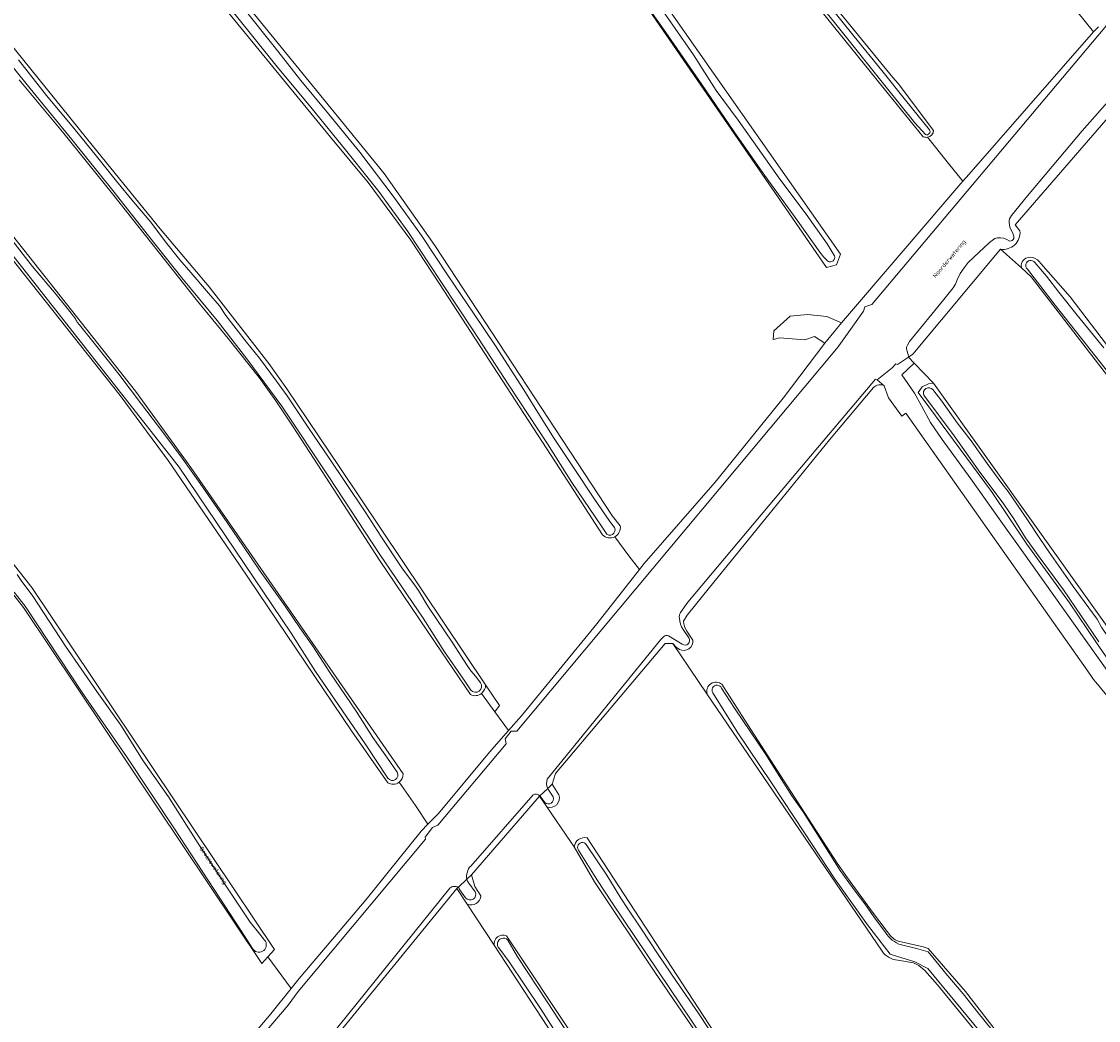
# Model space of a CAD drawing. Header units: metres. Extents: x 149984 to 156489, y 469398 to 478068.
# Tile 840 of 854: x 152686 to 152917, y 475154 to 475369. Entities that reach past the tile are written whole.
import ezdxf
from ezdxf.enums import TextEntityAlignment as Align

# ---------------------------------------------------------------- set-up
doc = ezdxf.new("R2010")
doc.units = ezdxf.units.M
doc.header["$LTSCALE"] = 0.75
for name, color, linetype, lineweight in [('B-WE-GR-GRAS-GV', 252, 'Continuous', 13), ('B-WE-OG-TERREIN_ERF-GV', 252, 'Continuous', 18), ('B-WE-OG-TERREIN_OEVER-GV', 252, 'Continuous', 18), ('B-WE-OG-TOPOGRAFIE-T18', 7, 'Continuous', 18), ('B-WE-OG-WATER-GV', 252, 'Continuous', 18), ('B-WE-OG-WATER_KANAAL-GV', 252, 'Continuous', 18), ('B-WE-OG-WATER_SLOOT-GV', 252, 'Continuous', 18)]:
    doc.layers.add(name, color=color, linetype=linetype, lineweight=lineweight)
doc.styles.add('NLCS-ISO-M500-T18', font='NLCS-ISO.ttf', dxfattribs={"height": 0.9})

msp = doc.modelspace()

# ---------------------------------------------------------------- linework, layer by layer
at = {"layer": 'B-WE-GR-GRAS-GV', "flags": 128}
for points in [[(152620.743, 475620.494), (152629.373, 475613.294), (152639.862, 475605.531), (152670.462, 475587.457), (152692.487, 475575.085), (152711.202, 475554.108), (152872.673, 475356.492), (152873.802, 475355.247), (152881.428, 475345.169)], [(152583.372, 475611.327), (152604.073, 475596.301), (152642.739, 475571.37), (152668.798, 475554.437), (152676.513, 475548.321), (152685.168, 475541.266), (152735.123, 475481.056), (152818.928, 475379.344), (152861.469, 475318.584), (152860.622, 475316.326), (152858.458, 475315.762), (152816.733, 475376.355), (152815.087, 475378.532), (152812.165, 475382.062), (152809.785, 475385.184)], [(152495.504, 475585.911), (152503.152, 475581.345), (152528.529, 475562.998), (152539.403, 475556.224), (152562.773, 475539.76), (152582.179, 475527.057), (152634.836, 475490.464), (152642.764, 475484.215), (152699.844, 475414.826), (152701.962, 475411.496), (152763.534, 475335.895), (152774.396, 475320.432), (152812.549, 475262.42), (152814.222, 475260.291)], [(152879.23, 475343.801), (152871.785, 475352.974), (152853.617, 475375.491), (152839.826, 475392.997), (152825.62, 475409.545), (152810.318, 475428.792), (152791.725, 475451.362), (152776.89, 475470.425), (152764.018, 475485.863), (152757.257, 475494.291), (152745.699, 475507.742), (152737.836, 475516.816), (152730.541, 475524.97), (152718.266, 475539.626), (152701.687, 475559.756), (152696.32, 475566.396)], [(152404.368, 475560.039), (152407.776, 475558.64), (152445.336, 475538.221), (152473.501, 475520.353), (152526.964, 475483.796), (152594.713, 475435.826), (152601.514, 475428.431), (152619.702, 475404.206), (152671.109, 475338.628), (152710.226, 475289.19), (152722.072, 475272.86), (152767.631, 475207.07)], [(152810.399, 475258.387), (152801.21, 475272.53), (152787.939, 475293.009), (152775.453, 475312.273), (152769.249, 475321.596), (152760.1, 475333.969), (152752.07, 475343.721), (152739.029, 475359.625), (152726.312, 475375.203), (152710.045, 475396.302), (152698.017, 475410.641), (152684.708, 475427.254)], [(152700.058, 475109.714), (152712.345, 475123.861), (152739.246, 475155.599), (152743.57, 475161.047), (152738.61, 475167.837), (152737.282, 475166.367), (152686.161, 475242.813), (152622.549, 475323.926), (152576.399, 475383.039), (152575.417, 475385.005), (152574.814, 475388.418), (152574.317, 475392.147)], [(152579.889, 475384.748), (152582.361, 475381.371), (152585.443, 475377.741), (152613.336, 475343.298), (152642.705, 475304.536), (152687.954, 475247.075), (152740.011, 475169.389), (152738.61, 475167.837), (152743.57, 475161.047), (152745.288, 475163.212), (152759.683, 475180.144), (152771.505, 475194.763), (152772.949, 475196.269), (152770.286, 475200.307), (152766.756, 475205.297)], [(152674.21, 475375.049), (152701.198, 475341.633), (152715.485, 475324.011), (152726.042, 475311.629), (152738.822, 475295.119), (152742.644, 475289.729), (152754.062, 475272.814), (152785.33, 475226.166), (152788.273, 475221.776), (152787.272, 475220.408), (152790.229, 475216.38), (152793.043, 475219.567), (152809.203, 475239.282), (152818.334, 475250.924), (152816.078, 475253.884), (152813.041, 475257.954)], [(152880.14, 475343.693), (152884.653, 475338.095), (152887.716, 475334.295), (152888.47, 475335.157), (152915.767, 475366.339), (152910.367, 475372.965)], [(152910.367, 475372.965), (152915.767, 475366.339), (152916.808, 475367.374)], [(152782.048, 475224.088), (152774.52, 475235.271), (152762.541, 475252.943), (152751.067, 475270.782), (152744.063, 475281.58), (152740.299, 475287.122), (152736.708, 475292.111), (152730.083, 475300.491), (152723.507, 475308.55), (152705.307, 475331.544), (152694.573, 475344.83), (152685.26, 475356.002)], [(152923.438, 475353.23), (152898.964, 475324.92), (152899.97, 475323.599)], [(152813.041, 475257.954), (152816.078, 475253.884), (152818.334, 475250.924), (152819.346, 475252.214), (152834.586, 475269.686), (152849.163, 475287.725), (152858.071, 475299.477), (152855.857, 475300.913), (152853.793, 475300.199), (152848.396, 475300.675), (152847.047, 475300.278), (152847.169, 475302.121), (152850.65, 475305.319), (152854.413, 475305.696), (152858.552, 475305.225), (152861.7, 475303.871), (152887.716, 475334.295), (152884.653, 475338.095), (152880.14, 475343.693)], [(152764.317, 475205.175), (152756.578, 475216.306), (152732.515, 475251.963), (152717.238, 475274.327), (152706.948, 475288.255), (152695.502, 475302.705), (152680.388, 475321.702)], [(153025.684, 475152.605), (153006.05, 475178.111), (152993.674, 475194.614), (152978.246, 475215.309), (152902.38, 475313.743), (152900.266, 475315.645), (152895.792, 475319.672), (152876.951, 475297.142), (152876.016, 475296.508), (152877.235, 475295.243), (152881.389, 475290.929), (152926.359, 475227.969), (152931.39, 475223.983), (152939.403, 475219.405), (153007.624, 475132.638)], [(152895.792, 475319.672), (152900.266, 475315.645)], [(152904.45, 475316.603), (152910.741, 475309.46), (152982.443, 475215.334), (153087.665, 475078.617), (153184.01, 474951.492), (153191.224, 474942.649)], [(152920.231, 475229.609), (152916.391, 475235.218), (152910.619, 475243.801), (152901.469, 475256.404), (152893.831, 475267.712), (152880.41, 475285.82), (152878.116, 475288.95), (152878.965, 475290.173), (152880.367, 475290.808), (152881.389, 475290.929), (152877.235, 475295.243), (152874.597, 475292.725), (152877.358, 475288.747), (152878.843, 475286.075), (152880.773, 475282.512), (152883.266, 475278.861), (152889.442, 475270.429), (152895.855, 475261.285), (152900.338, 475255.021), (152918.656, 475229.28)], [(152868.559, 475290.025), (152859.132, 475278.732), (152846.105, 475262.732), (152833.335, 475247.115), (152828.592, 475241.177), (152827.804, 475239.828)], [(153117.104, 474883.923), (153161.062, 474918.219), (153159.104, 474920.812), (153161.427, 474922.652), (153158.771, 474927.045), (153156.337, 474930.15), (153126.624, 474968.055), (153067.489, 475043.197), (153005.673, 475121.897), (153003.88, 475124.181), (152978.854, 475156.042), (152939.563, 475206.313), (152935.595, 475209.884), (152929.112, 475213.986), (152923.821, 475217.557), (152921.968, 475219.805), (152916.209, 475226.791), (152915.751, 475227.347), (152914.501, 475229.124), (152875.499, 475284.511), (152874.594, 475283.879), (152871.742, 475287.792), (152870.86, 475290.372)], [(152828.508, 475237.72), (152829.775, 475235.796)], [(152832.816, 475224.267), (152825.464, 475235.081), (152823.842, 475235.048), (152800.294, 475207.135), (152799.595, 475204.856), (152801.064, 475202.609)], [(152826.889, 475233.777), (152826.239, 475234.285), (152825.464, 475235.081), (152832.816, 475224.267)], [(152787.272, 475220.408), (152788.273, 475221.776), (152785.33, 475226.166)], [(152836.014, 475226.308), (152840.933, 475218.627), (152850.003, 475204.501), (152860.719, 475187.93), (152862.972, 475184.796), (152868.343, 475177.382), (152871.472, 475173.256), (152872.172, 475172.343)], [(152766.756, 475205.297), (152770.286, 475200.307), (152772.949, 475196.269), (152775.184, 475198.599), (152786.126, 475211.732), (152790.229, 475216.38), (152787.272, 475220.408), (152784.465, 475224.363)], [(152784.465, 475224.363), (152787.272, 475220.408)], [(152891.947, 475150.019), (152882.286, 475161.823), (152879.561, 475164.908), (152878.267, 475165.963), (152877.093, 475166.553), (152873.747, 475167.096), (152873.269, 475167.168), (152872.793, 475167.291), (152872.327, 475167.466), (152871.877, 475167.692), (152871.452, 475167.965), (152871.057, 475168.281), (152870.699, 475168.633), (152870.381, 475169.016), (152832.816, 475224.267)], [(152832.105, 475149.16), (152821.637, 475164.525), (152808.714, 475183.911), (152804.345, 475191.414), (152803.537, 475192.613), (152798.442, 475200.009), (152796.866, 475202.297), (152782.268, 475185.411), (152783.021, 475182.929), (152784.317, 475180.897)], [(152798.442, 475200.009), (152803.537, 475192.613), (152804.345, 475191.414)], [(152807.113, 475193.36), (152835.535, 475149.901), (152849.492, 475131.941), (152859.533, 475120.51), (152996.556, 474960.005), (153077.139, 474864.717), (153093.965, 474878.912), (153107.12, 474889.919)], [(152781.396, 475179.115), (152787.128, 475170.364)], [(152789.768, 475172.346), (152804.613, 475150.102)], [(152874.484, 475171.052), (152879.189, 475169.96), (152880.29, 475169.645), (152888.26, 475160.375), (152900.486, 475144.578)]]:
    msp.add_lwpolyline(points, dxfattribs=at)
at = {"layer": 'B-WE-GR-GRAS-GV'}
for points in [[(152881.428, 475345.169, -0.3500754), (152880.14, 475343.693)], [(152880.14, 475343.693, -0.148921), (152879.23, 475343.801)], [(152899.97, 475323.599, -0.4857309), (152895.792, 475319.672)], [(152900.266, 475315.645, -0.577087), (152902.696, 475317.888)], [(152902.696, 475317.888, -0.1891208), (152904.45, 475316.603)], [(152870.86, 475290.372, 0.2945354), (152868.559, 475290.025)], [(152814.222, 475260.291, -0.322971), (152813.041, 475257.954)], [(152813.041, 475257.954, -0.3283464), (152810.399, 475258.387)], [(152827.804, 475239.828, 0.1260693), (152828.508, 475237.72)], [(152829.775, 475235.796, -0.5863757), (152826.889, 475233.777)], [(152785.33, 475226.166, -0.2292489), (152784.465, 475224.363)], [(152832.816, 475224.267, -0.7230781), (152836.014, 475226.308)], [(152784.465, 475224.363, -0.28566), (152782.048, 475224.088)], [(152767.631, 475207.07, -0.2395403), (152766.756, 475205.297)], [(152766.756, 475205.297, -0.3058151), (152764.317, 475205.175)], [(152801.064, 475202.609, -0.6315664), (152798.442, 475200.009)], [(152804.345, 475191.414, -0.4557699), (152807.113, 475193.36)], [(152784.317, 475180.897, -0.4937529), (152781.396, 475179.115)], [(152787.128, 475170.364, -0.5554356), (152789.768, 475172.346)], [(152872.172, 475172.343, 0.1695028), (152874.484, 475171.052)]]:
    msp.add_lwpolyline(points, format="xyb", dxfattribs=at)
at = {"layer": 'B-WE-GR-GRAS-GV', "flags": 128}
msp.add_lwpolyline([(152755.638, 475146.347), (152761.577, 475136.287), (152766.084, 475128.653), (152786.722, 475097.035), (152796.115, 475084.203), (152878.4, 474991.334), (152943.752, 474919.368), (153094.978, 474751.557), (153096.498, 474749.87), (153103.603, 474756.118), (153114.733, 474765.904), (153122.478, 474772.259), (152828.519, 475110.633), (152824.009, 475115.893), (152819.144, 475122.452), (152814.22, 475129.267), (152810.198, 475135.148), (152787.128, 475170.364), (152781.396, 475179.115), (152779.181, 475182.496), (152753.12, 475150.613), (152755.634, 475146.354)], close=True, dxfattribs=at)
at = {"layer": 'B-WE-OG-TERREIN_ERF-GV', "flags": 128}
msp.add_lwpolyline([(152858.071, 475299.477), (152861.7, 475303.871), (152858.552, 475305.225), (152854.413, 475305.696), (152850.65, 475305.319), (152847.169, 475302.121), (152847.047, 475300.278), (152848.396, 475300.675), (152853.793, 475300.199), (152855.857, 475300.913)], close=True, dxfattribs=at)
for points in [[(152877.235, 475295.243), (152876.016, 475296.508), (152873.719, 475294.948), (152873.34, 475295.1), (152872.581, 475294.185), (152869.359, 475291.621), (152870.86, 475290.372), (152871.742, 475287.792), (152874.594, 475283.879), (152875.499, 475284.511), (152914.501, 475229.124), (152915.751, 475227.347), (152916.209, 475226.791), (152921.968, 475219.805), (152923.821, 475217.557), (152929.112, 475213.986), (152935.595, 475209.884), (152939.563, 475206.313), (152978.854, 475156.042), (153003.88, 475124.181)], [(152986.702, 475151.347), (152965.03, 475179.106), (152954.609, 475192.199), (152942.822, 475207.014), (152940.507, 475209.686), (152936.706, 475213.248), (152930.353, 475217.464), (152927.147, 475219.542), (152924.296, 475222.036), (152921.446, 475225.124), (152918.656, 475229.28), (152900.338, 475255.021), (152895.855, 475261.285), (152889.442, 475270.429), (152883.266, 475278.861), (152880.773, 475282.512), (152878.843, 475286.075), (152877.358, 475288.747), (152874.597, 475292.725), (152877.235, 475295.243)]]:
    msp.add_lwpolyline(points, dxfattribs=at)
at = {"layer": 'B-WE-OG-TERREIN_OEVER-GV', "flags": 128}
for points in [[(152881.428, 475345.169), (152873.802, 475355.247), (152872.673, 475356.492), (152711.202, 475554.108), (152692.487, 475575.085), (152670.462, 475587.457), (152639.862, 475605.531), (152629.373, 475613.294), (152620.743, 475620.494)], [(152809.785, 475385.184), (152812.165, 475382.062), (152815.087, 475378.532), (152816.733, 475376.355), (152858.458, 475315.762), (152860.622, 475316.326), (152861.469, 475318.584), (152818.928, 475379.344), (152735.123, 475481.056), (152685.168, 475541.266), (152676.513, 475548.321), (152668.798, 475554.437), (152642.739, 475571.37), (152604.073, 475596.301), (152583.372, 475611.327)], [(152814.222, 475260.291), (152812.549, 475262.42), (152774.396, 475320.432), (152763.534, 475335.895), (152701.962, 475411.496), (152699.844, 475414.826), (152642.764, 475484.215), (152634.836, 475490.464), (152582.179, 475527.057), (152562.773, 475539.76), (152539.403, 475556.224), (152528.529, 475562.998), (152503.152, 475581.345), (152495.504, 475585.911)], [(152696.32, 475566.396), (152701.687, 475559.756), (152718.266, 475539.626), (152730.541, 475524.97), (152737.836, 475516.816), (152745.699, 475507.742), (152757.257, 475494.291), (152764.018, 475485.863), (152776.89, 475470.425), (152791.725, 475451.362), (152810.318, 475428.792), (152825.62, 475409.545), (152839.826, 475392.997), (152853.617, 475375.491), (152871.785, 475352.974), (152879.23, 475343.801)], [(152785.33, 475226.166), (152754.062, 475272.814), (152742.644, 475289.729), (152738.822, 475295.119), (152726.042, 475311.629), (152715.485, 475324.011), (152701.198, 475341.633), (152674.21, 475375.049), (152665.4, 475386.638), (152621.108, 475441.169), (152613.25, 475449.662), (152607.535, 475454.98), (152596.978, 475463.156), (152553.401, 475493.953), (152492.679, 475534.832), (152466.565, 475551.818), (152448.552, 475562.706)], [(152767.631, 475207.07), (152722.072, 475272.86), (152710.226, 475289.19), (152671.109, 475338.628), (152619.702, 475404.206), (152601.514, 475428.431), (152594.713, 475435.826), (152526.964, 475483.796), (152473.501, 475520.353), (152445.336, 475538.221), (152407.776, 475558.64), (152404.368, 475560.039)], [(152764.348, 475206.177), (152759.483, 475213.502), (152754.589, 475220.638), (152748.835, 475229.051), (152743.62, 475237.283), (152719.566, 475272.918), (152641.143, 475372.687), (152604.968, 475419.355), (152601.401, 475423.359), (152599.046, 475426.496), (152596.36, 475430.016)], [(152684.708, 475427.254), (152698.017, 475410.641), (152710.045, 475396.302), (152726.312, 475375.203), (152739.029, 475359.625), (152752.07, 475343.721), (152760.1, 475333.969), (152769.249, 475321.596), (152775.453, 475312.273), (152787.939, 475293.009), (152801.21, 475272.53), (152810.399, 475258.387)], [(152686.588, 475090.953), (152687.97, 475092.107), (152720.31, 475130.84), (152742.97, 475157.43), (152745.13, 475160.37), (152772.39, 475193.05), (152772.36, 475193.51), (152773.93, 475195.58), (152775.08, 475196.06), (152789.71, 475213.54), (152789.55, 475214.61), (152790.83, 475216.26), (152792.03, 475216.28), (152860.95, 475298.741), (152861.084, 475298.953), (152863.247, 475301.955), (152866.43, 475306.37), (152866.7, 475307.31), (152868.2, 475307.82), (152935.99, 475388.5), (152961.27, 475418.32), (152967.053, 475425.982)], [(152574.317, 475392.147), (152574.814, 475388.418), (152575.417, 475385.005), (152576.399, 475383.039), (152622.549, 475323.926), (152686.161, 475242.813), (152737.282, 475166.367), (152738.61, 475167.837), (152740.011, 475169.389), (152687.954, 475247.075), (152642.705, 475304.536), (152613.336, 475343.298), (152585.443, 475377.741), (152582.361, 475381.371), (152579.889, 475384.748)], [(152879.715, 475344.276), (152877.435, 475346.794), (152871.269, 475354.407), (152860.495, 475367.979), (152851.823, 475378.718)], [(152858.776, 475317.1), (152857.826, 475318.012), (152857.023, 475319.014), (152852.282, 475325.679), (152845.151, 475335.559), (152838.623, 475344.884), (152831.726, 475354.991), (152824.487, 475365.488), (152816.767, 475376.496)], [(152821.457, 475373.504), (152825.976, 475367.049), (152829.937, 475361.382), (152832.81, 475356.884), (152834.784, 475353.714), (152839.497, 475347.374), (152843.685, 475341.488), (152848.449, 475334.668), (152854.105, 475327.223), (152858.596, 475320.836), (152860.178, 475318.28)], [(152733.709, 475370.968), (152739.957, 475363.178), (152745.645, 475355.854), (152751.64, 475348.736), (152758.345, 475340.464), (152765.487, 475331.077), (152771.555, 475322.638), (152777.322, 475313.924), (152782.75, 475305.967), (152787.469, 475298.918), (152793.529, 475289.465), (152796.869, 475284.041), (152800.048, 475279.033), (152804.337, 475272.587), (152808.573, 475266.248), (152811.94, 475261.235), (152812.703, 475260.293)], [(152858.813, 475372.221), (152864.391, 475365.312), (152870.333, 475358.03), (152875.378, 475351.624), (152879.341, 475346.783), (152880.546, 475345.31)], [(152811.353, 475258.494), (152810.162, 475260.267), (152803.852, 475269.646), (152798.628, 475277.912), (152790.335, 475290.485), (152782.724, 475302.172), (152775.731, 475312.762), (152768.624, 475323.46), (152762.379, 475332.046), (152755.25, 475341.023), (152748.076, 475349.795), (152740.29, 475359.129), (152731.907, 475369.674)], [(152782.146, 475225.075), (152780.563, 475227.445), (152776.531, 475233.278), (152771.9, 475240.495), (152762.606, 475254.154), (152751.706, 475270.861), (152741.591, 475286.016), (152734.09, 475296.173), (152727.705, 475304.361), (152720.152, 475313.518), (152712.973, 475322.55), (152705.377, 475332.269), (152696.53, 475343.201), (152686.949, 475354.971), (152677.458, 475366.638)], [(152916.808, 475367.374), (152915.767, 475366.339), (152888.47, 475335.157), (152887.716, 475334.295), (152861.7, 475303.871), (152858.071, 475299.477), (152849.163, 475287.725), (152834.586, 475269.686), (152819.346, 475252.214), (152818.334, 475250.924), (152809.203, 475239.282), (152793.043, 475219.567), (152790.229, 475216.38), (152786.126, 475211.732), (152775.184, 475198.599), (152772.949, 475196.269), (152771.505, 475194.763), (152759.683, 475180.144), (152745.288, 475163.212), (152743.57, 475161.047), (152739.246, 475155.599), (152712.345, 475123.861)], [(152649.115, 475361.068), (152664.288, 475342.277), (152680.388, 475321.702), (152695.502, 475302.705), (152706.948, 475288.255), (152717.238, 475274.327), (152732.515, 475251.963), (152756.578, 475216.306), (152764.317, 475205.175)], [(152685.117, 475360.278), (152691.125, 475352.653), (152696.966, 475345.677), (152701.817, 475339.643), (152706.15, 475334.295), (152709.806, 475329.801), (152713.507, 475325.45), (152716.677, 475321.228), (152719.738, 475317.415), (152722.084, 475314.706), (152725.896, 475310.25), (152728.215, 475307.539), (152729.607, 475305.453), (152734.048, 475299.697), (152736.783, 475296.272), (152740.428, 475291.362), (152742.781, 475288.174), (152747.356, 475281.319), (152751.886, 475274.6), (152755.144, 475269.797), (152759.616, 475263.107), (152762.818, 475258.102), (152767.313, 475251.287), (152770.055, 475247.656), (152770.902, 475246.456), (152772.892, 475243.045), (152778.298, 475235.133), (152781.208, 475230.54), (152782.146, 475229.233), (152783.222, 475228.017), (152784.234, 475226.654)], [(152685.26, 475356.002), (152694.573, 475344.83), (152705.307, 475331.544), (152723.507, 475308.55), (152730.083, 475300.491), (152736.708, 475292.111), (152740.299, 475287.122), (152744.063, 475281.58), (152751.067, 475270.782), (152762.541, 475252.943), (152774.52, 475235.271), (152782.048, 475224.088)], [(152920.997, 475353.737), (152913.299, 475345.071), (152901.591, 475331.119), (152898.129, 475326.922)], [(152899.97, 475323.599), (152898.964, 475324.92), (152923.438, 475353.23), (152923.925, 475353.962), (152923.787, 475354.145)], [(152897.632, 475325.387), (152897.797, 475324.401), (152898.473, 475322.887)], [(152683.364, 475322.075), (152688.139, 475315.97), (152693.188, 475309.923), (152696.113, 475306.321), (152696.879, 475305.335), (152697.298, 475304.751), (152697.424, 475304.521), (152697.597, 475304.22), (152697.718, 475303.994), (152698.209, 475303.42), (152701.603, 475299.142), (152706.628, 475292.844), (152711.48, 475286.427), (152716.305, 475280.113), (152720.247, 475274.843), (152724.066, 475269.383), (152728.92, 475262.372), (152733.347, 475255.889), (152736.97, 475250.575), (152742.329, 475243.042), (152745.496, 475238.406), (152748.22, 475234.475), (152751.923, 475228.833), (152757.565, 475220.571), (152761.155, 475214.86), (152764.262, 475210.451), (152766.359, 475207.476)], [(152894.56, 475321.978), (152893.415, 475321.082), (152888.841, 475316.854), (152887.975, 475315.703), (152887.157, 475314.457), (152886.521, 475313.114), (152886.112, 475312.182), (152885.64, 475311.386), (152883.658, 475308.914), (152876.267, 475299.851), (152875.814, 475299.111), (152875.656, 475298.629), (152875.625, 475298.32), (152875.677, 475298.001), (152876.004, 475297.072), (152876.016, 475296.508), (152876.951, 475297.142), (152895.792, 475319.672)], [(152897.82, 475321.409), (152897.006, 475321.832)], [(152900.266, 475315.645), (152902.38, 475313.743), (152978.246, 475215.309), (152993.674, 475194.614), (153006.05, 475178.111), (153025.684, 475152.605), (153040.291, 475133.953), (153073.811, 475090.972), (153080.506, 475081.704), (153097.914, 475059.069), (153098.313, 475058.533), (153106.828, 475047.193), (153113.297, 475038.595), (153124.317, 475024.128), (153132.887, 475012.83), (153138.361, 475005.356), (153144.682, 474997.081), (153154.487, 474983.955), (153161.599, 474974.979), (153167.813, 474966.189), (153175.893, 474955.487), (153183.753, 474945.558), (153187.787, 474940.091)], [(153040.618, 475134.383), (153004.213, 475181.618), (153003.544, 475182.498), (152995.283, 475193.691), (152988.105, 475203.282), (152979.972, 475213.89), (152972.06, 475224.369), (152965.595, 475232.855), (152953.175, 475249.218), (152946.337, 475258.293), (152941.401, 475264.648), (152933.082, 475275.315), (152925.278, 475285.223), (152917.179, 475295.467), (152907.536, 475307.689), (152901.58, 475315.356)], [(152903.164, 475316.833), (152905.687, 475313.884), (152908.271, 475310.435), (152912.267, 475305.517), (152917.959, 475298.519)], [(153191.224, 474942.649), (153184.01, 474951.492), (153087.665, 475078.617), (152982.443, 475215.334), (152910.741, 475309.46), (152904.45, 475316.603)], [(152827.804, 475239.828), (152828.592, 475241.177), (152833.335, 475247.115), (152846.105, 475262.732), (152859.132, 475278.732), (152868.559, 475290.025)], [(152870.86, 475290.372), (152869.359, 475291.621), (152868.985, 475291.773), (152852.317, 475272.062)], [(152926.359, 475227.969), (152881.389, 475290.929), (152880.367, 475290.808), (152878.965, 475290.173), (152878.116, 475288.95), (152880.41, 475285.82), (152893.831, 475267.712), (152901.469, 475256.404), (152910.619, 475243.801), (152916.391, 475235.218), (152920.231, 475229.609)], [(152916.859, 475235.42), (152909.314, 475246.548), (152904.083, 475253.689), (152901.164, 475257.767), (152898.653, 475261.817), (152896.532, 475264.984), (152890.994, 475272.362), (152885.84, 475279.593), (152879.339, 475288.338)], [(152881.269, 475289.561), (152883.186, 475287.081), (152886.5, 475282.408), (152889.521, 475278.52), (152892.932, 475273.708), (152896.074, 475269.4), (152897.419, 475267.647), (152899.315, 475264.957), (152901.705, 475261.403), (152904.261, 475257.572), (152906.201, 475254.649), (152908.24, 475251.786), (152911.387, 475247.279), (152913.744, 475244.057), (152916.526, 475240.306), (152917.477, 475238.579), (152918.925, 475236.327), (152921.266, 475232.695), (152924.112, 475228.812), (152926.373, 475226.016)], [(152852.317, 475272.062), (152828.717, 475243.909), (152827.165, 475241.72)], [(152684.833, 475249.869), (152685.822, 475248.343), (152688.064, 475245.435), (152690.645, 475241.509), (152695.153, 475234.489), (152701.926, 475224.781), (152707.042, 475217.561), (152711.865, 475209.903), (152717.304, 475202.151), (152723.641, 475192.12), (152729.964, 475182.565), (152734.831, 475175.301), (152736.908, 475172.693), (152737.909, 475171.433)], [(152735.476, 475169.375), (152732.717, 475173.641), (152728.286, 475180.389), (152718.585, 475195.309), (152708.306, 475210.811), (152698.774, 475224.516), (152686.505, 475243.091), (152684.185, 475246.069)], [(152823.55, 475236.553), (152822.931, 475235.923), (152798.525, 475205.946)], [(152827.512, 475234.921), (152824.549, 475236.728)], [(152827.674, 475238.094), (152828.887, 475236.271)], [(152829.775, 475235.796), (152828.508, 475237.72)], [(152798.647, 475203.968), (152799.595, 475204.856), (152800.294, 475207.135), (152823.842, 475235.048), (152825.464, 475235.081), (152826.239, 475234.285), (152826.889, 475233.777)], [(152835.912, 475225.494), (152838.723, 475221.197), (152845.411, 475211.215), (152847.919, 475207.272), (152851.037, 475202.354), (152853.425, 475198.97), (152856.911, 475193.508), (152861.379, 475186.387), (152863.281, 475183.783), (152864.796, 475181.649), (152866.682, 475179.186), (152868.621, 475176.413), (152871.092, 475173.084)], [(152872.172, 475172.343), (152871.472, 475173.256), (152868.343, 475177.382), (152862.972, 475184.796), (152860.719, 475187.93), (152850.003, 475204.501), (152840.933, 475218.627), (152836.014, 475226.308)], [(152832.816, 475224.267), (152870.381, 475169.016), (152870.699, 475168.633), (152871.057, 475168.281), (152871.452, 475167.965), (152871.877, 475167.692), (152872.327, 475167.466), (152872.793, 475167.291), (152873.269, 475167.168), (152873.747, 475167.096), (152877.093, 475166.553), (152878.267, 475165.963), (152879.561, 475164.908), (152882.286, 475161.823), (152891.947, 475150.019)], [(153113.153, 474884.22), (153108.94, 474888.942), (153103.397, 474895.442), (153097.517, 474902.908), (153091.454, 474910.626), (153085.177, 474918.199), (153078.28, 474926.763), (153072.579, 474933.788), (153060.828, 474948.356), (153042.694, 474969.417), (153026.027, 474989.643), (153003.875, 475016.322), (152983.821, 475040.705), (152969.37, 475057.366), (152880.199, 475165.33), (152877.42, 475166.786), (152872.526, 475168.241), (152872.138, 475168.381), (152867.283, 475174.721), (152860.171, 475184.667), (152853.746, 475194.458), (152846.632, 475205.159), (152839.285, 475216.088), (152834.095, 475224.471)], [(152801.064, 475202.609), (152799.595, 475204.856), (152798.647, 475203.968)], [(152781.288, 475184.486), (152782.268, 475185.411), (152796.866, 475202.297), (152796.975, 475202.399)], [(152795.501, 475202.602), (152782.116, 475187.315)], [(152798.019, 475200.959), (152797.042, 475202.339), (152796.975, 475202.399), (152796.866, 475202.297), (152798.442, 475200.009)], [(152798.798, 475203.674), (152799.811, 475202.15)], [(153142.54, 474790.078), (153128.987, 474805.232), (153121.64, 474813.664), (153114.75, 474821.597), (153105.886, 474831.54), (153098.089, 474840.484), (153090.838, 474848.904), (153080.081, 474861.238), (153077.139, 474864.717), (152996.556, 474960.005), (152859.533, 475120.51), (152849.492, 475131.941), (152835.535, 475149.901), (152807.113, 475193.36)], [(152804.345, 475191.414), (152808.714, 475183.911), (152821.637, 475164.525), (152832.105, 475149.16), (152840.368, 475136.989), (152843.638, 475133), (152850.504, 475125.251), (152859.061, 475115.618), (152867.691, 475105.35), (152875.239, 475097), (152884.92, 475085.739), (152895.212, 475073.396), (152904.169, 475062.98), (152911.406, 475054.363), (152921.333, 475042.785), (152931.584, 475030.833), (152938.541, 475022.517), (152945.303, 475014.308), (152947.282, 475012.132), (152953.757, 475004.768), (152968.305, 474987.889), (152989.701, 474962.686), (153009.286, 474939.959), (153023.818, 474923.257)], [(153139.486, 474789.36), (153102.601, 474831.389), (153093.981, 474841.539), (153086.141, 474850.714), (153079.25, 474858.818), (153074.523, 474864.351), (153066.461, 474873.764), (153061.032, 474879.889), (153058.497, 474882.884), (153050.689, 474892.206), (153043.683, 474900.472), (153036.389, 474909.001), (153028.757, 474917.89), (153021.462, 474926.462), (153013.585, 474935.687), (153005.249, 474945.013), (152925.558, 475038.383), (152882.661, 475089.1), (152849.605, 475127.202), (152841.932, 475135.669), (152812.45, 475179.394), (152809.193, 475184.457), (152805.243, 475190.755)], [(152807.057, 475191.715), (152811.297, 475185.352), (152814.332, 475180.401), (152815.865, 475178.162), (152818.632, 475173.957), (152822.339, 475168.357), (152826.281, 475162.555), (152830.959, 475155.829), (152835.227, 475149.304), (152838.106, 475145.134)], [(152782.268, 475185.411), (152781.288, 475184.486)], [(152781.707, 475183.665), (152783.112, 475181.797)], [(152784.317, 475180.897), (152783.021, 475182.929), (152782.268, 475185.411)], [(152777.663, 475182.534), (152751.824, 475150.543), (152751.76, 475150.2), (152751.785, 475149.84), (152751.901, 475149.499), (152752.093, 475149.208), (152753.12, 475150.613), (152779.181, 475182.496), (152779.424, 475182.725)], [(152779.424, 475182.725), (152779.181, 475182.496), (152781.396, 475179.115)], [(152781.022, 475180.467), (152779.753, 475182.314)], [(152804.613, 475150.102), (152789.768, 475172.346)], [(152787.128, 475170.364), (152810.198, 475135.148), (152814.22, 475129.267), (152819.144, 475122.452), (152824.009, 475115.893), (152828.519, 475110.633), (153122.478, 474772.259), (153122.652, 474772.411), (153124.264, 474773.826)], [(152803.164, 475147.207), (152797.074, 475156.719), (152790.342, 475166.766), (152788.124, 475169.795)], [(152790.096, 475171.39), (152792.137, 475167.818), (152798.638, 475157.928), (152802.197, 475152.591)], [(152900.486, 475144.578), (152888.26, 475160.375), (152880.29, 475169.645), (152879.189, 475169.96), (152874.484, 475171.052)], [(152874.539, 475170.384), (152877.764, 475169.606), (152880.29, 475168.914), (152882.3, 475166.481), (152884.056, 475164.271), (152887.763, 475159.861), (152890.996, 475155.827), (152895.186, 475150.587)]]:
    msp.add_lwpolyline(points, dxfattribs=at)
at = {"layer": 'B-WE-OG-TERREIN_OEVER-GV'}
for points in [[(152880.546, 475345.31, -0.7510065), (152879.715, 475344.276)], [(152880.14, 475343.693, 0.3500754), (152881.428, 475345.169)], [(152879.23, 475343.801, 0.148921), (152880.14, 475343.693)], [(152898.129, 475326.922, 0.1685658), (152897.632, 475325.387)], [(152897.006, 475321.832, 0.1978525), (152894.56, 475321.978)], [(152895.792, 475319.672, 0.4857309), (152899.97, 475323.599)], [(152898.473, 475322.887, -0.6333393), (152897.82, 475321.409)], [(152860.178, 475318.28, -0.6865464), (152858.776, 475317.1)], [(152902.696, 475317.888, 0.577087), (152900.266, 475315.645)], [(152904.45, 475316.603, 0.1891208), (152902.696, 475317.888)], [(152901.58, 475315.356, -1.1274841), (152903.164, 475316.833)], [(152868.559, 475290.025, -0.2945354), (152870.86, 475290.372)], [(152879.339, 475288.338, -0.8468649), (152881.269, 475289.561)], [(152812.703, 475260.293, -0.9323351), (152811.353, 475258.494)], [(152813.041, 475257.954, 0.322971), (152814.222, 475260.291)], [(152810.399, 475258.387, 0.3283464), (152813.041, 475257.954)], [(152827.165, 475241.72, 0.2421662), (152826.942, 475240.471)], [(152826.942, 475240.471, 0.1316621), (152827.674, 475238.094)], [(152828.508, 475237.72, -0.1260693), (152827.804, 475239.828)], [(152824.549, 475236.728, 0.3143733), (152823.55, 475236.553)], [(152826.889, 475233.777, 0.5863757), (152829.775, 475235.796)], [(152828.887, 475236.271, -0.8605884), (152827.512, 475234.921)], [(152784.234, 475226.654, -0.9635547), (152782.146, 475225.075)], [(152784.465, 475224.363, 0.2292489), (152785.33, 475226.166)], [(152836.014, 475226.308, 0.7230781), (152832.816, 475224.267)], [(152834.095, 475224.471, -1.103139), (152835.912, 475225.494)], [(152782.048, 475224.088, 0.28566), (152784.465, 475224.363)], [(152766.359, 475207.476, -0.9476034), (152764.348, 475206.177)], [(152766.756, 475205.297, 0.2395403), (152767.631, 475207.07)], [(152764.317, 475205.175, 0.3058151), (152766.756, 475205.297)], [(152798.525, 475205.946, 0.1789118), (152798.647, 475203.968)], [(152796.975, 475202.399, 0.2865861), (152795.501, 475202.602)], [(152799.811, 475202.15, -0.8268958), (152798.019, 475200.959)], [(152798.442, 475200.009, 0.6315664), (152801.064, 475202.609)], [(152798.647, 475203.968, 0.027291), (152798.798, 475203.674)], [(152807.113, 475193.36, 0.4557699), (152804.345, 475191.414)], [(152805.243, 475190.755, -1.1146988), (152807.057, 475191.715)], [(152781.402, 475186.022, 0.1729982), (152781.288, 475184.486)], [(152782.116, 475187.315, 0.1639378), (152781.402, 475186.022)], [(152781.288, 475184.486, 0.101374), (152781.707, 475183.665)], [(152778.542, 475182.941, 0.2968611), (152777.663, 475182.534)], [(152779.424, 475182.725, 0.2131412), (152778.542, 475182.941)], [(152779.753, 475182.314, 0.1195512), (152779.424, 475182.725)], [(152783.112, 475181.797, -0.8822304), (152781.022, 475180.467)], [(152781.396, 475179.115, 0.4937529), (152784.317, 475180.897)], [(152789.768, 475172.346, 0.5554356), (152787.128, 475170.364)], [(152787.864, 475170.346, -0.6243939), (152789.778, 475171.71)], [(152871.092, 475173.084, 0.1779308), (152874.539, 475170.384)], [(152874.484, 475171.052, -0.1695028), (152872.172, 475172.343)], [(152737.909, 475171.433, -0.9866217), (152735.476, 475169.375)], [(152788.124, 475169.795, -0.143267), (152787.864, 475170.346)], [(152789.778, 475171.71, -0.0689481), (152790.096, 475171.39)]]:
    msp.add_lwpolyline(points, format="xyb", dxfattribs=at)
at = {"layer": 'B-WE-OG-WATER-GV', "flags": 128}
for points in [[(152798.647, 475203.968), (152796.975, 475202.399)], [(152796.975, 475202.399), (152797.042, 475202.339), (152798.019, 475200.959)], [(152799.811, 475202.15), (152798.798, 475203.674)], [(152781.288, 475184.486), (152779.424, 475182.725)], [(152783.112, 475181.797), (152781.707, 475183.665)], [(152779.753, 475182.314), (152781.022, 475180.467)]]:
    msp.add_lwpolyline(points, dxfattribs=at)
at = {"layer": 'B-WE-OG-WATER-GV'}
for points in [[(152798.019, 475200.959, 0.8268958), (152799.811, 475202.15)], [(152798.798, 475203.674, -0.027291), (152798.647, 475203.968)], [(152781.707, 475183.665, -0.101374), (152781.288, 475184.486)], [(152779.424, 475182.725, -0.1195512), (152779.753, 475182.314)], [(152781.022, 475180.467, 0.8822304), (152783.112, 475181.797)]]:
    msp.add_lwpolyline(points, format="xyb", dxfattribs=at)
at = {"layer": 'B-WE-OG-WATER_KANAAL-GV', "flags": 128}
for points in [[(152935.99, 475388.5), (152868.2, 475307.82), (152866.7, 475307.31), (152866.43, 475306.37), (152863.247, 475301.955), (152861.084, 475298.953), (152860.95, 475298.741), (152792.03, 475216.28), (152790.83, 475216.26), (152789.55, 475214.61), (152789.71, 475213.54), (152775.08, 475196.06), (152773.93, 475195.58), (152772.36, 475193.51), (152772.39, 475193.05), (152745.13, 475160.37), (152742.97, 475157.43), (152720.31, 475130.84)], [(152898.129, 475326.922), (152901.591, 475331.119), (152913.299, 475345.071), (152920.997, 475353.737)], [(152898.473, 475322.887), (152897.797, 475324.401), (152897.632, 475325.387)], [(152827.165, 475241.72), (152828.717, 475243.909), (152852.317, 475272.062), (152868.985, 475291.773), (152869.359, 475291.621), (152872.581, 475294.185), (152873.34, 475295.1), (152873.719, 475294.948), (152876.016, 475296.508), (152876.004, 475297.072), (152875.677, 475298.001), (152875.625, 475298.32), (152875.656, 475298.629), (152875.814, 475299.111), (152876.267, 475299.851), (152883.658, 475308.914), (152885.64, 475311.386), (152886.112, 475312.182), (152886.521, 475313.114), (152887.157, 475314.457), (152887.975, 475315.703), (152888.841, 475316.854), (152893.415, 475321.082), (152894.56, 475321.978)], [(152897.006, 475321.832), (152897.82, 475321.409)], [(152798.525, 475205.946), (152822.931, 475235.923), (152823.55, 475236.553)], [(152824.549, 475236.728), (152827.512, 475234.921)], [(152828.887, 475236.271), (152827.674, 475238.094)], [(152782.116, 475187.315), (152795.501, 475202.602)], [(152796.975, 475202.399), (152798.647, 475203.968)], [(152779.424, 475182.725), (152781.288, 475184.486)], [(152749.515, 475146.536), (152749.846, 475146.133), (152752.093, 475149.208), (152751.901, 475149.499), (152751.785, 475149.84), (152751.76, 475150.2), (152751.824, 475150.543), (152777.663, 475182.534)]]:
    msp.add_lwpolyline(points, dxfattribs=at)
at = {"layer": 'B-WE-OG-WATER_KANAAL-GV'}
for points in [[(152897.632, 475325.387, -0.1685658), (152898.129, 475326.922)], [(152894.56, 475321.978, -0.1978525), (152897.006, 475321.832)], [(152897.82, 475321.409, 0.6333393), (152898.473, 475322.887)], [(152826.942, 475240.471, -0.2421662), (152827.165, 475241.72)], [(152827.674, 475238.094, -0.1316621), (152826.942, 475240.471)], [(152823.55, 475236.553, -0.3143733), (152824.549, 475236.728)], [(152827.512, 475234.921, 0.8605884), (152828.887, 475236.271)], [(152798.647, 475203.968, -0.1789118), (152798.525, 475205.946)], [(152795.501, 475202.602, -0.2865861), (152796.975, 475202.399)], [(152781.288, 475184.486, -0.1729982), (152781.402, 475186.022)], [(152781.402, 475186.022, -0.1639378), (152782.116, 475187.315)], [(152777.663, 475182.534, -0.2968611), (152778.542, 475182.941)], [(152778.542, 475182.941, -0.2131412), (152779.424, 475182.725)]]:
    msp.add_lwpolyline(points, format="xyb", dxfattribs=at)
at = {"layer": 'B-WE-OG-WATER_SLOOT-GV', "flags": 128}
for points in [[(152681.188, 475432.543), (152686.003, 475426.584), (152689.302, 475422.439), (152691.645, 475419.696), (152697.952, 475411.882), (152701.948, 475406.821), (152707.294, 475400.543), (152715.649, 475390.478), (152722.944, 475381.304), (152728.457, 475373.886), (152731.907, 475369.674), (152740.29, 475359.129), (152748.076, 475349.795), (152755.25, 475341.023), (152762.379, 475332.046), (152768.624, 475323.46), (152775.731, 475312.762), (152782.724, 475302.172), (152790.335, 475290.485), (152798.628, 475277.912), (152803.852, 475269.646), (152810.162, 475260.267), (152811.353, 475258.494)], [(152596.36, 475430.016), (152599.046, 475426.496), (152601.401, 475423.359), (152604.968, 475419.355), (152641.143, 475372.687), (152719.566, 475272.918), (152743.62, 475237.283), (152748.835, 475229.051), (152754.589, 475220.638), (152759.483, 475213.502), (152764.348, 475206.177)], [(152851.823, 475378.718), (152860.495, 475367.979), (152871.269, 475354.407), (152877.435, 475346.794), (152879.715, 475344.276)], [(152816.767, 475376.496), (152824.487, 475365.488), (152831.726, 475354.991), (152838.623, 475344.884), (152845.151, 475335.559), (152852.282, 475325.679), (152857.023, 475319.014), (152857.826, 475318.012), (152858.776, 475317.1)], [(152860.178, 475318.28), (152858.596, 475320.836), (152854.105, 475327.223), (152848.449, 475334.668), (152843.685, 475341.488), (152839.497, 475347.374), (152834.784, 475353.714), (152832.81, 475356.884), (152829.937, 475361.382), (152825.976, 475367.049), (152821.457, 475373.504)], [(152812.703, 475260.293), (152811.94, 475261.235), (152808.573, 475266.248), (152804.337, 475272.587), (152800.048, 475279.033), (152796.869, 475284.041), (152793.529, 475289.465), (152787.469, 475298.918), (152782.75, 475305.967), (152777.322, 475313.924), (152771.555, 475322.638), (152765.487, 475331.077), (152758.345, 475340.464), (152751.64, 475348.736), (152745.645, 475355.854), (152739.957, 475363.178), (152733.709, 475370.968)], [(152880.546, 475345.31), (152879.341, 475346.783), (152875.378, 475351.624), (152870.333, 475358.03), (152864.391, 475365.312), (152858.813, 475372.221)], [(152677.458, 475366.638), (152686.949, 475354.971), (152696.53, 475343.201), (152705.377, 475332.269), (152712.973, 475322.55), (152720.152, 475313.518), (152727.705, 475304.361), (152734.09, 475296.173), (152741.591, 475286.016), (152751.706, 475270.861), (152762.606, 475254.154), (152771.9, 475240.495), (152776.531, 475233.278), (152780.563, 475227.445), (152782.146, 475225.075)], [(152784.234, 475226.654), (152783.222, 475228.017), (152782.146, 475229.233), (152781.208, 475230.54), (152778.298, 475235.133), (152772.892, 475243.045), (152770.902, 475246.456), (152770.055, 475247.656), (152767.313, 475251.287), (152762.818, 475258.102), (152759.616, 475263.107), (152755.144, 475269.797), (152751.886, 475274.6), (152747.356, 475281.319), (152742.781, 475288.174), (152740.428, 475291.362), (152736.783, 475296.272), (152734.048, 475299.697), (152729.607, 475305.453), (152728.215, 475307.539), (152725.896, 475310.25), (152722.084, 475314.706), (152719.738, 475317.415), (152716.677, 475321.228), (152713.507, 475325.45), (152709.806, 475329.801), (152706.15, 475334.295), (152701.817, 475339.643), (152696.966, 475345.677), (152691.125, 475352.653), (152685.117, 475360.278)], [(152766.359, 475207.476), (152764.262, 475210.451), (152761.155, 475214.86), (152757.565, 475220.571), (152751.923, 475228.833), (152748.22, 475234.475), (152745.496, 475238.406), (152742.329, 475243.042), (152736.97, 475250.575), (152733.347, 475255.889), (152728.92, 475262.372), (152724.066, 475269.383), (152720.247, 475274.843), (152716.305, 475280.113), (152711.48, 475286.427), (152706.628, 475292.844), (152701.603, 475299.142), (152698.209, 475303.42), (152697.718, 475303.994), (152697.597, 475304.22), (152697.424, 475304.521), (152697.298, 475304.751), (152696.879, 475305.335), (152696.113, 475306.321), (152693.188, 475309.923), (152688.139, 475315.97), (152683.364, 475322.075)], [(152901.58, 475315.356), (152907.536, 475307.689), (152917.179, 475295.467), (152925.278, 475285.223), (152933.082, 475275.315), (152941.401, 475264.648), (152946.337, 475258.293), (152953.175, 475249.218), (152965.595, 475232.855), (152972.06, 475224.369), (152979.972, 475213.89), (152988.105, 475203.282), (152995.283, 475193.691), (153003.544, 475182.498), (153004.213, 475181.618)], [(152917.959, 475298.519), (152912.267, 475305.517), (152908.271, 475310.435), (152905.687, 475313.884), (152903.164, 475316.833)], [(152879.339, 475288.338), (152885.84, 475279.593), (152890.994, 475272.362), (152896.532, 475264.984), (152898.653, 475261.817), (152901.164, 475257.767), (152904.083, 475253.689), (152909.314, 475246.548), (152916.859, 475235.42)], [(152926.373, 475226.016), (152924.112, 475228.812), (152921.266, 475232.695), (152918.925, 475236.327), (152917.477, 475238.579), (152916.526, 475240.306), (152913.744, 475244.057), (152911.387, 475247.279), (152908.24, 475251.786), (152906.201, 475254.649), (152904.261, 475257.572), (152901.705, 475261.403), (152899.315, 475264.957), (152897.419, 475267.647), (152896.074, 475269.4), (152892.932, 475273.708), (152889.521, 475278.52), (152886.5, 475282.408), (152883.186, 475287.081), (152881.269, 475289.561)], [(152737.909, 475171.433), (152736.908, 475172.693), (152734.831, 475175.301), (152729.964, 475182.565), (152723.641, 475192.12), (152717.304, 475202.151), (152711.865, 475209.903), (152707.042, 475217.561), (152701.926, 475224.781), (152695.153, 475234.489), (152690.645, 475241.509), (152688.064, 475245.435), (152685.822, 475248.343), (152684.833, 475249.869)], [(152684.185, 475246.069), (152686.505, 475243.091), (152698.774, 475224.516), (152708.306, 475210.811), (152718.585, 475195.309), (152728.286, 475180.389), (152732.717, 475173.641), (152735.476, 475169.375)], [(152871.092, 475173.084), (152868.621, 475176.413), (152866.682, 475179.186), (152864.796, 475181.649), (152863.281, 475183.783), (152861.379, 475186.387), (152856.911, 475193.508), (152853.425, 475198.97), (152851.037, 475202.354), (152847.919, 475207.272), (152845.411, 475211.215), (152838.723, 475221.197), (152835.912, 475225.494)], [(152834.095, 475224.471), (152839.285, 475216.088), (152846.632, 475205.159), (152853.746, 475194.458), (152860.171, 475184.667), (152867.283, 475174.721), (152872.138, 475168.381)], [(152805.243, 475190.755), (152809.193, 475184.457), (152812.45, 475179.394), (152841.932, 475135.669), (152849.605, 475127.202), (152882.661, 475089.1), (152925.558, 475038.383), (153005.249, 474945.013), (153013.585, 474935.687), (153021.462, 474926.462), (153028.757, 474917.89), (153036.389, 474909.001), (153043.683, 474900.472), (153050.689, 474892.206), (153058.497, 474882.884), (153061.032, 474879.889), (153066.461, 474873.764), (153074.523, 474864.351), (153079.25, 474858.818), (153086.141, 474850.714), (153093.981, 474841.539), (153102.601, 474831.389), (153139.486, 474789.36)], [(152835.227, 475149.304), (152830.959, 475155.829), (152826.281, 475162.555), (152822.339, 475168.357), (152818.632, 475173.957), (152815.865, 475178.162), (152814.332, 475180.401), (152811.297, 475185.352), (152807.057, 475191.715)], [(152788.124, 475169.795), (152790.342, 475166.766), (152797.074, 475156.719), (152803.164, 475147.207)], [(152805.933, 475146.99), (152802.197, 475152.591), (152798.638, 475157.928), (152792.137, 475167.818), (152790.096, 475171.39)], [(152895.186, 475150.587), (152890.996, 475155.827), (152887.763, 475159.861), (152884.056, 475164.271), (152882.3, 475166.481), (152880.29, 475168.914), (152877.764, 475169.606), (152874.539, 475170.384)], [(152872.138, 475168.381), (152872.526, 475168.241), (152877.42, 475166.786), (152880.199, 475165.33), (152969.37, 475057.366), (152983.821, 475040.705), (153003.875, 475016.322), (153026.027, 474989.643), (153042.694, 474969.417), (153060.828, 474948.356), (153072.579, 474933.788), (153078.28, 474926.763), (153085.177, 474918.199), (153091.454, 474910.626), (153097.517, 474902.908), (153103.397, 474895.442), (153108.94, 474888.942), (153113.153, 474884.22)]]:
    msp.add_lwpolyline(points, dxfattribs=at)
at = {"layer": 'B-WE-OG-WATER_SLOOT-GV'}
for points in [[(152879.715, 475344.276, 0.7510065), (152880.546, 475345.31)], [(152858.776, 475317.1, 0.6865464), (152860.178, 475318.28)], [(152903.164, 475316.833, 1.1274841), (152901.58, 475315.356)], [(152881.269, 475289.561, 0.8468649), (152879.339, 475288.338)], [(152811.353, 475258.494, 0.9323351), (152812.703, 475260.293)], [(152782.146, 475225.075, 0.9635547), (152784.234, 475226.654)], [(152835.912, 475225.494, 1.103139), (152834.095, 475224.471)], [(152764.348, 475206.177, 0.9476034), (152766.359, 475207.476)], [(152807.057, 475191.715, 1.1146988), (152805.243, 475190.755)], [(152789.778, 475171.71, 0.6243939), (152787.864, 475170.346)], [(152874.539, 475170.384, -0.1779308), (152871.092, 475173.084)], [(152735.476, 475169.375, 0.9866217), (152737.909, 475171.433)], [(152787.864, 475170.346, 0.143267), (152788.124, 475169.795)], [(152790.096, 475171.39, 0.0689481), (152789.778, 475171.71)]]:
    msp.add_lwpolyline(points, format="xyb", dxfattribs=at)

# ---------------------------------------------------------------- texts
at = {"layer": 'B-WE-OG-TOPOGRAFIE-T18', "style": 'NLCS-ISO-M500-T18'}
for s, rotation, p in [('Noorderwetering', 49.9, (152884.897, 475317.553)), ('Broerswetering', 304.2, (152726.803, 475187.343))]:
    msp.add_text(s, height=0.9, rotation=rotation, dxfattribs=at).set_placement(p, align=Align.MIDDLE)

doc.saveas('drawing.dxf')
